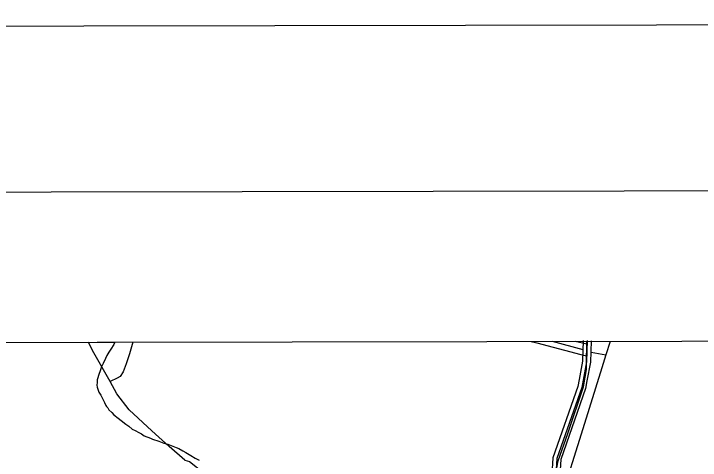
# Model space of a CAD drawing. Extents: x 3324104 to 3361979, y 612876 to 638273.
# Drawn here: x 3334490 to 3337075, y 636008 to 637690 of the extents above; entities that cross this region are included whole.
import ezdxf

# ---------------------------------------------------------------- set-up
doc = ezdxf.new("R2010")
doc.units = 0
for name, color, linetype in [('G-ANNO-NPLT', 7, 'Continuous'), ('V-ANNO-SYMB', 7, 'Continuous'), ('V-DTCH-CNTR', 7, 'Continuous'), ('V-GRID-FRAM', 7, 'Continuous'), ('V-ROAD-CNTR', 7, 'Continuous'), ('V-SITE-VEGE', 7, 'Continuous'), ('V-TOPO-SHOR', 7, 'Continuous')]:
    doc.layers.add(name, color=color, linetype=linetype)

msp = doc.modelspace()

# ---------------------------------------------------------------- linework, layer by layer
at = {"layer": 'G-ANNO-NPLT'}
msp.add_lwpolyline([(3324729.4, 613459.1), (3361396, 613523.1), (3361353.8, 637689.8), (3324687.2, 637625.8)], close=True, dxfattribs=at)
at = {"layer": 'V-ANNO-SYMB'}
msp.add_lwpolyline([(3327478.4, 614089), (3360561.6, 614146.7), (3360521.6, 637063.3), (3327438.4, 637005.5), (3327478.4, 614089)], dxfattribs=at)
at = {"layer": 'V-DTCH-CNTR'}
for points in [[(3336438.7, 636455.1), (3336460.5, 636449.8), (3336626.1, 636406), (3336647.4, 636400.8)], [(3336449.1, 635616.8), (3336465.8, 635688.3), (3336506.7, 635811.2), (3336517.5, 635854.5), (3336525.1, 635927.1), (3336539.9, 636006.2), (3336576.4, 636108.5), (3336635.6, 636284.9), (3336646.9, 636349.4), (3336647.4, 636400.8), (3336647.6, 636422.5), (3336648.2, 636445), (3336648.5, 636455.5)], [(3336648.2, 636445), (3336604.2, 636455.4)]]:
    msp.add_lwpolyline(points, dxfattribs=at)
at = {"layer": 'V-GRID-FRAM'}
msp.add_lwpolyline([(3328194.1, 636440.7), (3359767.9, 636495.9), (3359807.6, 618312.1), (3328217.9, 618256.9), (3328194.1, 636440.7)], dxfattribs=at)
at = {"layer": 'V-ROAD-CNTR'}
for points in [[(3336635, 636459.1), (3336631.9, 636380.7), (3336619.3, 636311.9), (3336614.3, 636285.6), (3336520.3, 636016.8), (3336516.7, 635954.3), (3336503.5, 635843.4), (3336469.9, 635745.8), (3336439.2, 635676.5), (3336434.4, 635639.7), (3336448.3, 635592.3), (3336470.1, 635561.5), (3336512.3, 635521.6), (3337065, 634802.1)], [(3336650, 636458.5), (3336646.8, 636379.1), (3336634.1, 636309.2), (3336628.8, 636281.7), (3336535.2, 636013.8), (3336531.6, 635952.9), (3336518.2, 635840), (3336483.9, 635740.3), (3336453.8, 635672.4), (3336449.6, 635640.9), (3336462, 635598.9), (3336481.5, 635571.4), (3336523.5, 635531.7), (3337090.4, 634793.5), (3337691.3, 634021.9), (3337842, 633828.6), (3338144, 633439.6)], [(3336665, 636457.9), (3336661.7, 636377.4), (3336648.8, 636306.5), (3336643.4, 636277.8), (3336550, 636010.8), (3336546.6, 635951.6), (3336532.9, 635836.6), (3336497.8, 635734.8), (3336468.4, 635668.3), (3336464.9, 635642.1), (3336475.7, 635605.5), (3336492.8, 635581.2), (3336534.7, 635541.8), (3337087, 634822.7)]]:
    msp.add_lwpolyline(points, dxfattribs=at)
at = {"layer": 'V-SITE-VEGE'}
for p, q in [((3334057, 636451), (3334870, 636452.4)), ((3334866.6, 636444.3), (3334855, 636426.4)), ((3334870, 636452.4), (3334866.6, 636444.3)), ((3334839.9, 636401.8), (3334835.3, 636391.7)), ((3334848.1, 636415.3), (3334839.9, 636401.8)), ((3334855, 636426.4), (3334848.1, 636415.3)), ((3334835.3, 636391.7), (3334827.1, 636372.6)), ((3334820.1, 636360.3), (3334814.2, 636341.2)), ((3334827.1, 636372.6), (3334820.1, 636360.3)), ((3334811.8, 636334.4), (3334804.6, 636310.8)), ((3334814.2, 636341.2), (3334811.8, 636334.4)), ((3334803.4, 636300.7), (3334803.2, 636290.5)), ((3334804.6, 636310.8), (3334803.4, 636300.7)), ((3334803.2, 636290.5), (3334804.2, 636283.7)), ((3334804.2, 636283.7), (3334806.4, 636275.8)), ((3334806.4, 636275.8), (3334810.7, 636264.4)), ((3334810.7, 636264.4), (3334817.3, 636253)), ((3334817.3, 636253), (3334826.1, 636235.9)), ((3334826.1, 636235.9), (3334831.6, 636225.7)), ((3334831.6, 636225.7), (3334837.1, 636214.3)), ((3334837.1, 636214.3), (3334839.3, 636210.9)), ((3334839.3, 636210.9), (3334843.7, 636205.1)), ((3334843.7, 636205.1), (3334848.1, 636198.3)), ((3334848.1, 636198.3), (3334859.3, 636187.9)), ((3334859.3, 636187.9), (3334867, 636178.8)), ((3334867, 636178.8), (3334882.7, 636166.1)), ((3334882.7, 636166.1), (3334893.8, 636158)), ((3334893.8, 636158), (3334911.7, 636144.2)), ((3334911.7, 636144.2), (3334922.9, 636136.1)), ((3334922.9, 636136.1), (3334936.3, 636124.6)), ((3334936.3, 636124.6), (3334947.5, 636119.9)), ((3334947.5, 636119.9), (3334960.9, 636111.8)), ((3334960.9, 636111.8), (3334971, 636107.1)), ((3334971, 636107.1), (3334981.1, 636100.2)), ((3334981.1, 636100.2), (3335004.7, 636090.8)), ((3335004.7, 636090.8), (3335012.5, 636087.3)), ((3335012.5, 636087.3), (3335036.1, 636080.1)), ((3335036.1, 636080.1), (3335055.2, 636071.9)), ((3335055.2, 636071.9), (3335069.9, 636068.3)), ((3335069.9, 636068.3), (3335082.2, 636063.6)), ((3335082.2, 636063.6), (3335101.3, 636055.4)), ((3335101.3, 636055.4), (3335111.4, 636051.9)), ((3335111.4, 636051.9), (3335127.1, 636043.7)), ((3335127.1, 636043.7), (3335138.3, 636036.8)), ((3335138.3, 636036.8), (3335157.3, 636025.2)), ((3335157.3, 636025.2), (3335173, 636015.9)), ((3335173, 636015.9), (3335187.6, 636007.7))]:
    msp.add_line(p, q, dxfattribs=at)
at = {"layer": 'V-TOPO-SHOR'}
msp.add_line((3336664.8, 636414.8), (3336719.9, 636405.4), dxfattribs=at)
for points in [[(3336735.6, 636455.7), (3336719.9, 636405.4), (3336704.5, 636355.8), (3336633.3, 636126.7), (3336546.8, 635850.3), (3336492.9, 635686.9), (3336473.4, 635607)], [(3336634.7, 636424), (3336519.5, 636455.3)], [(3335134.6, 636008.7), (3335075.5, 636059.1), (3335010.2, 636118.6), (3334925, 636197.3), (3334877.9, 636258.6), (3334852.7, 636303.9), (3334787, 636421.7), (3334771.4, 636452.2)], [(3334938, 636452.5), (3334925.5, 636409.1), (3334913.8, 636370.9), (3334902.2, 636341.1), (3334890.7, 636323.2), (3334879.5, 636316.4), (3334852.7, 636303.9)], [(3335134.6, 636008.7), (3335152, 636003.5), (3335205.7, 635960.9), (3335243.2, 635906.7)]]:
    msp.add_lwpolyline(points, dxfattribs=at)

doc.saveas('drawing.dxf')
